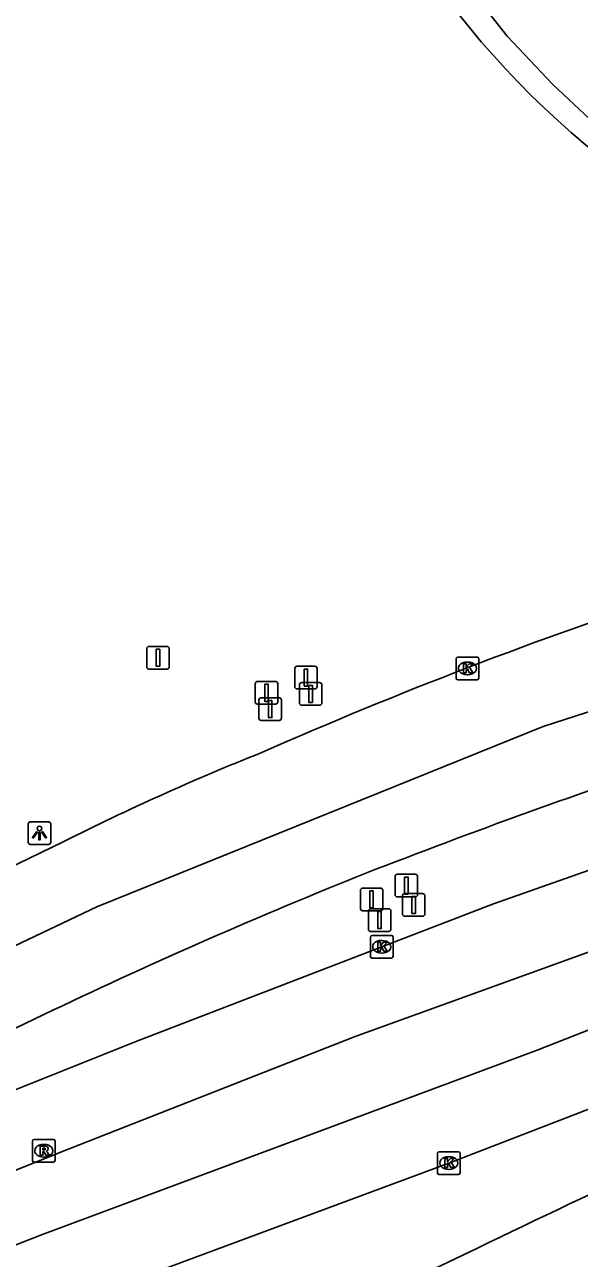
# Model space of a CAD drawing. Extents: x 156414 to 157775, y 382335 to 383765.
# Drawn here: x 157560.4 to 157584.9, y 383012.7 to 383067.1 of the extents above; entities that cross this region are included whole.
import ezdxf

# ---------------------------------------------------------------- set-up
doc = ezdxf.new("R2010")
doc.units = 0
for name, color, linetype in [('IMGEO_Hek', 7, 'Continuous'), ('IMGEO_Kolk', 7, 'Continuous'), ('IMGEO_Lichtpunt', 7, 'Continuous'), ('IMGEO_OVBaan_gesloten', 7, 'Continuous'), ('IMGEO_Rijbaan_lokaal_gesloten', 7, 'Continuous'), ('IMGEO_Rijbaan_regionaal_gesloten', 7, 'Continuous'), ('IMGEO_Rioolput', 7, 'Continuous'), ('IMGEO_Verkeersbordpaal', 7, 'Continuous')]:
    doc.layers.add(name, color=color, linetype=linetype)

msp = doc.modelspace()

# ---------------------------------------------------------------- linework, layer by layer
at = {"layer": 'IMGEO_Hek'}
msp.add_arc((157609.655, 383091.182), 38.272, 211.8687, 288.7647, dxfattribs=at)
at = {"layer": 'IMGEO_Kolk'}
for p, q in [((157579.44, 383038.279), (157579.44, 383039.131)), ((157579.515, 383039.205), (157580.367, 383039.205)), ((157580.441, 383039.131), (157580.441, 383038.279)), ((157579.928, 383038.985), (157579.953, 383038.985)), ((157580.367, 383038.205), (157579.515, 383038.205)), ((157579.951, 383038.425), (157579.926, 383038.425)), ((157575.665, 383026.007), (157575.665, 383026.859)), ((157575.74, 383026.933), (157576.592, 383026.933)), ((157576.153, 383026.713), (157576.178, 383026.713)), ((157576.666, 383026.859), (157576.666, 383026.007)), ((157576.176, 383026.153), (157576.151, 383026.153)), ((157576.592, 383025.933), (157575.74, 383025.933)), ((157578.694, 383017.4), (157579.546, 383017.4)), ((157578.619, 383016.474), (157578.619, 383017.326)), ((157579.107, 383017.18), (157579.132, 383017.18)), ((157579.62, 383017.326), (157579.62, 383016.474)), ((157579.546, 383016.4), (157578.694, 383016.4)), ((157579.13, 383016.62), (157579.105, 383016.62))]:
    msp.add_line(p, q, dxfattribs=at)
for points in [[(157579.44, 383038.279), (157579.44, 383039.131)], [(157579.515, 383039.205), (157580.367, 383039.205)], [(157580.441, 383039.131), (157580.441, 383038.279)], [(157579.761, 383038.905), (157579.884, 383038.905), (157579.884, 383038.754), (157580.014, 383038.905), (157580.178, 383038.905), (157580.032, 383038.754), (157580.185, 383038.505), (157580.033, 383038.505), (157579.948, 383038.669), (157579.884, 383038.602), (157579.884, 383038.505), (157579.761, 383038.505), (157579.761, 383038.905)], [(157580.367, 383038.205), (157579.515, 383038.205)], [(157575.665, 383026.007), (157575.665, 383026.859)], [(157575.74, 383026.933), (157576.592, 383026.933)], [(157575.986, 383026.633), (157576.109, 383026.633), (157576.109, 383026.482), (157576.239, 383026.633), (157576.403, 383026.633), (157576.257, 383026.482), (157576.41, 383026.233), (157576.258, 383026.233), (157576.173, 383026.397), (157576.109, 383026.33), (157576.109, 383026.233), (157575.986, 383026.233), (157575.986, 383026.633)], [(157576.666, 383026.859), (157576.666, 383026.007)], [(157576.592, 383025.933), (157575.74, 383025.933)], [(157578.694, 383017.4), (157579.546, 383017.4)], [(157578.619, 383016.474), (157578.619, 383017.326)], [(157578.94, 383017.1), (157579.063, 383017.1), (157579.063, 383016.949), (157579.193, 383017.1), (157579.357, 383017.1), (157579.211, 383016.949), (157579.364, 383016.7), (157579.212, 383016.7), (157579.127, 383016.864), (157579.063, 383016.797), (157579.063, 383016.7), (157578.94, 383016.7), (157578.94, 383017.1)], [(157579.62, 383017.326), (157579.62, 383016.474)], [(157579.546, 383016.4), (157578.694, 383016.4)]]:
    msp.add_lwpolyline(points, dxfattribs=at)
for centre, start, end in [((157579.517, 383039.129), 91.552, 178.448), ((157579.517, 383039.129), 91.552, 178.448), ((157580.365, 383039.129), 1.552, 88.448), ((157580.365, 383039.129), 1.552, 88.448), ((157579.517, 383038.281), 181.552, 268.448), ((157579.517, 383038.281), 181.552, 268.448), ((157580.365, 383038.281), 271.552, 358.448), ((157580.365, 383038.281), 271.552, 358.448), ((157575.742, 383026.857), 91.552, 178.448), ((157575.742, 383026.857), 91.552, 178.448), ((157576.59, 383026.857), 1.552, 88.448), ((157576.59, 383026.857), 1.552, 88.448), ((157575.742, 383026.009), 181.552, 268.448), ((157575.742, 383026.009), 181.552, 268.448), ((157576.59, 383026.009), 271.552, 358.448), ((157576.59, 383026.009), 271.552, 358.448), ((157578.696, 383017.324), 91.552, 178.448), ((157578.696, 383017.324), 91.552, 178.448), ((157579.544, 383017.324), 1.552, 88.448), ((157579.544, 383017.324), 1.552, 88.448), ((157578.696, 383016.476), 181.552, 268.448), ((157578.696, 383016.476), 181.552, 268.448), ((157579.544, 383016.476), 271.552, 358.448), ((157579.544, 383016.476), 271.552, 358.448)]:
    msp.add_arc(centre, 0.0765, start, end, dxfattribs=at)
for centre, major_axis, ratio, start_param, end_param in [((157579.927, 383038.705), (-0.387, 0.002), 0.722429, 4.712389, 7.853982), ((157579.952, 383038.705), (-0.39, 0.002), 0.717154, 1.570796, 4.712389), ((157576.152, 383026.433), (-0.387, 0.002), 0.722429, 4.712389, 7.853982), ((157576.177, 383026.433), (-0.39, 0.002), 0.717154, 1.570796, 4.712389), ((157579.106, 383016.9), (-0.387, 0.002), 0.722429, 4.712389, 7.853982), ((157579.131, 383016.9), (-0.39, 0.002), 0.717154, 1.570796, 4.712389)]:
    msp.add_ellipse(centre, major_axis=major_axis, ratio=ratio, start_param=start_param, end_param=end_param, dxfattribs=at)
at = {"layer": 'IMGEO_Lichtpunt'}
for p, q in [((157560.588, 383031.849), (157560.588, 383031.042)), ((157560.588, 383031.849), (157560.588, 383031.042)), ((157561.49, 383031.944), (157560.682, 383031.944)), ((157561.49, 383031.944), (157560.682, 383031.944)), ((157561.584, 383031.042), (157561.584, 383031.849)), ((157561.584, 383031.042), (157561.584, 383031.849)), ((157560.682, 383030.948), (157561.49, 383030.948)), ((157560.682, 383030.948), (157561.49, 383030.948))]:
    msp.add_line(p, q, dxfattribs=at)
for points in [[(157560.962, 383031.513), (157561.001, 383031.485), (157560.813, 383031.223), (157560.775, 383031.25), (157560.962, 383031.513)], [(157561.174, 383031.485), (157561.212, 383031.512), (157561.399, 383031.25), (157561.36, 383031.222), (157561.174, 383031.485)], [(157561.064, 383031.465), (157561.111, 383031.465), (157561.111, 383031.143), (157561.064, 383031.143), (157561.064, 383031.465)]]:
    msp.add_lwpolyline(points, dxfattribs=at)
msp.add_circle((157561.087, 383031.647), 0.0994, dxfattribs=at)
for centre, start, end in [((157560.682, 383031.849), 90, 180), ((157560.682, 383031.849), 90, 180), ((157561.49, 383031.849), 0, 90), ((157561.49, 383031.849), 0, 90), ((157560.682, 383031.042), 180, 270), ((157560.682, 383031.042), 180, 270), ((157561.49, 383031.042), 270, 0), ((157561.49, 383031.042), 270, 360)]:
    msp.add_arc(centre, 0.0946, start, end, dxfattribs=at)
at = {"layer": 'IMGEO_OVBaan_gesloten'}
for points in [[(157604.235, 383036.607), (157595.611, 383033.434), (157581.082, 383028.325), (157565.373, 383022.28), (157559.643, 383019.974), (157558.958, 383019.704), (157556.115, 383018.466), (157552.776, 383017.094)], [(157556.854, 383012.046), (157561.17, 383013.739), (157583.015, 383021.88), (157603.128, 383029.782), (157619.132, 383035.797)], [(157605.41, 383033.527), (157602.072, 383032.28), (157575, 383022.472), (157561.985, 383017.36), (157559.602, 383016.417), (157556.51, 383015.036)], [(157609.912, 383028.803), (157579.12, 383016.9), (157562.354, 383010.665), (157560.99, 383010.154), (157557.249, 383008.623), (157555.422, 383007.908)]]:
    msp.add_lwpolyline(points, dxfattribs=at)
at = {"layer": 'IMGEO_Rijbaan_lokaal_gesloten'}
msp.add_lwpolyline([(157579.827, 383068.957), (157581.697, 383066.566), (157583.709, 383064.437), (157585.784, 383062.488), (157588.603, 383060.435), (157591.313, 383058.745), (157593.918, 383057.354), (157596.657, 383056.214), (157599.529, 383055.29), (157602.386, 383054.608), (157605.721, 383054.112), (157608.734, 383053.852), (157611.81, 383053.958), (157614.757, 383054.28), (157617.707, 383054.804), (157621.448, 383055.852), (157625.63, 383057.533), (157632.173, 383060.154), (157639.534, 383063.182), (157645.488, 383065.491), (157647.646, 383066.301), (157652.041, 383067.949)], dxfattribs=at)
at = {"layer": 'IMGEO_Rijbaan_regionaal_gesloten'}
for points in [[(157461.26, 382967.686), (157477.206, 382980.384), (157489.688, 382989.129), (157503.424, 382997.774), (157516.262, 383005.156), (157522.963, 383008.7), (157532.653, 383013.388), (157542.059, 383017.937), (157563.619, 383028.19), (157583.282, 383036.15), (157593.606, 383039.479), (157605.276, 383042.997), (157618.681, 383047.039), (157628.338, 383050.02), (157637.659, 383053.214), (157656.409, 383060.013)], [(157562.125, 383031.061), (157555.662, 383027.934), (157555.059, 383027.63), (157533.826, 383017.452)], [(157561.677, 383023.633), (157557.575, 383021.664), (157555.85, 383020.766), (157540.06, 383013.256)], [(157580.378, 383013.154), (157527.276, 382987.807), (157513.751, 382981.27)]]:
    msp.add_lwpolyline(points, dxfattribs=at)
for centre, radius, start, end in [((157652.861, 382849.086), 203.183, 108.2323, 113.79642), ((157611.556, 382932.8), 109.993, 111.7038, 116.70487), ((157685.95, 382746.42), 304.04, 108.44319, 111.30859), ((157659.878, 382818.288), 227.618, 111.76838, 115.55837), ((157902.496, 382345.249), 741.523, 114.365238, 115.747128)]:
    msp.add_arc(centre, radius, start, end, dxfattribs=at)
at = {"layer": 'IMGEO_Rioolput'}
for p, q in [((157560.85, 383017.944), (157561.702, 383017.944)), ((157560.775, 383017.018), (157560.775, 383017.87)), ((157561.263, 383017.724), (157561.288, 383017.724)), ((157561.776, 383017.87), (157561.776, 383017.018)), ((157561.702, 383016.944), (157560.85, 383016.944)), ((157561.286, 383017.164), (157561.261, 383017.164))]:
    msp.add_line(p, q, dxfattribs=at)
for points in [[(157560.85, 383017.944), (157561.702, 383017.944)], [(157560.775, 383017.018), (157560.775, 383017.87)], [(157561.364, 383017.642), (157561.112, 383017.644), (157561.112, 383017.244)], [(157561.112, 383017.244), (157561.236, 383017.244), (157561.236, 383017.406), (157561.247, 383017.406)], [(157561.29, 383017.563), (157561.236, 383017.563), (157561.236, 383017.482)], [(157561.236, 383017.482), (157561.288, 383017.482)], [(157561.294, 383017.377), (157561.365, 383017.244), (157561.505, 383017.244), (157561.44, 383017.37)], [(157561.776, 383017.87), (157561.776, 383017.018)], [(157561.702, 383016.944), (157560.85, 383016.944)]]:
    msp.add_lwpolyline(points, dxfattribs=at)
for centre, radius, start, end in [((157560.852, 383017.868), 0.0765, 91.552, 178.448), ((157560.852, 383017.868), 0.0765, 91.552, 178.448), ((157561.7, 383017.868), 0.0765, 1.552, 88.448), ((157561.7, 383017.868), 0.0765, 1.552, 88.448), ((157561.246, 383017.353), 0.0533, 26.0293, 88.6989), ((157561.272, 383017.671), 0.19, 274.7715, 282.9687), ((157561.296, 383017.467), 0.0964, 77.0061, 93.1865), ((157561.31, 383017.524), 0.0378, 276.6634, 79.6772), ((157561.363, 383017.532), 0.109, 350.3612, 89.416), ((157561.361, 383017.532), 0.112, 277.5842, 350.9817), ((157561.345, 383017.317), 0.108, 29.5134, 73.7905), ((157560.852, 383017.02), 0.0765, 181.552, 268.448), ((157560.852, 383017.02), 0.0765, 181.552, 268.448), ((157561.7, 383017.02), 0.0765, 271.552, 358.448), ((157561.7, 383017.02), 0.0765, 271.552, 358.448)]:
    msp.add_arc(centre, radius, start, end, dxfattribs=at)
for centre, major_axis, ratio, start_param, end_param in [((157561.262, 383017.444), (-0.387, 0.002), 0.722429, 4.712389, 7.853982), ((157561.287, 383017.444), (-0.39, 0.002), 0.717154, 1.570796, 4.712389)]:
    msp.add_ellipse(centre, major_axis=major_axis, ratio=ratio, start_param=start_param, end_param=end_param, dxfattribs=at)
at = {"layer": 'IMGEO_Verkeersbordpaal'}
for p, q in [((157565.913, 383039.673), (157566.703, 383039.673)), ((157566.703, 383039.673), (157565.913, 383039.673)), ((157565.813, 383038.773), (157565.813, 383039.573)), ((157565.813, 383039.573), (157565.813, 383038.773)), ((157566.803, 383039.573), (157566.803, 383038.773)), ((157566.803, 383038.773), (157566.803, 383039.573)), ((157566.703, 383038.673), (157565.913, 383038.673)), ((157565.913, 383038.673), (157566.703, 383038.673)), ((157572.33, 383037.9), (157572.33, 383038.7)), ((157572.33, 383038.7), (157572.33, 383037.9)), ((157572.43, 383038.8), (157573.22, 383038.8)), ((157573.22, 383038.8), (157572.43, 383038.8)), ((157573.32, 383038.7), (157573.32, 383037.9)), ((157573.32, 383037.9), (157573.32, 383038.7)), ((157570.592, 383037.227), (157570.592, 383038.027)), ((157570.592, 383038.027), (157570.592, 383037.227)), ((157570.692, 383038.127), (157571.482, 383038.127)), ((157571.482, 383038.127), (157570.692, 383038.127)), ((157571.582, 383038.027), (157571.582, 383037.227)), ((157571.582, 383037.227), (157571.582, 383038.027)), ((157572.639, 383038.081), (157573.429, 383038.081)), ((157573.429, 383038.081), (157572.639, 383038.081)), ((157573.22, 383037.8), (157572.43, 383037.8)), ((157572.43, 383037.8), (157573.22, 383037.8)), ((157572.539, 383037.181), (157572.539, 383037.981)), ((157572.539, 383037.981), (157572.539, 383037.181)), ((157573.529, 383037.981), (157573.529, 383037.181)), ((157573.529, 383037.181), (157573.529, 383037.981)), ((157571.482, 383037.127), (157570.692, 383037.127)), ((157570.692, 383037.127), (157571.482, 383037.127)), ((157570.754, 383036.509), (157570.754, 383037.309)), ((157570.754, 383037.309), (157570.754, 383036.509)), ((157570.854, 383037.409), (157571.644, 383037.409)), ((157571.644, 383037.409), (157570.854, 383037.409)), ((157571.744, 383037.309), (157571.744, 383036.509)), ((157571.744, 383036.509), (157571.744, 383037.309)), ((157573.429, 383037.081), (157572.639, 383037.081)), ((157572.639, 383037.081), (157573.429, 383037.081)), ((157571.644, 383036.409), (157570.854, 383036.409)), ((157570.854, 383036.409), (157571.644, 383036.409)), ((157576.752, 383028.731), (157576.752, 383029.531)), ((157576.752, 383029.531), (157576.752, 383028.731)), ((157576.852, 383029.631), (157577.642, 383029.631)), ((157577.642, 383029.631), (157576.852, 383029.631)), ((157577.742, 383029.531), (157577.742, 383028.731)), ((157577.742, 383028.731), (157577.742, 383029.531)), ((157575.222, 383028.123), (157575.222, 383028.923)), ((157575.222, 383028.923), (157575.222, 383028.123)), ((157575.322, 383029.023), (157576.112, 383029.023)), ((157576.112, 383029.023), (157575.322, 383029.023)), ((157576.212, 383028.923), (157576.212, 383028.123)), ((157576.212, 383028.123), (157576.212, 383028.923)), ((157577.177, 383028.779), (157577.967, 383028.779)), ((157577.967, 383028.779), (157577.177, 383028.779)), ((157577.642, 383028.631), (157576.852, 383028.631)), ((157576.852, 383028.631), (157577.642, 383028.631)), ((157577.077, 383027.879), (157577.077, 383028.679)), ((157577.077, 383028.679), (157577.077, 383027.879)), ((157578.067, 383028.679), (157578.067, 383027.879)), ((157578.067, 383027.879), (157578.067, 383028.679)), ((157576.112, 383028.023), (157575.322, 383028.023)), ((157575.322, 383028.023), (157576.112, 383028.023)), ((157575.576, 383027.207), (157575.576, 383028.007)), ((157575.576, 383028.007), (157575.576, 383027.207)), ((157575.676, 383028.107), (157576.466, 383028.107)), ((157576.466, 383028.107), (157575.676, 383028.107)), ((157576.566, 383028.007), (157576.566, 383027.207)), ((157576.566, 383027.207), (157576.566, 383028.007)), ((157577.967, 383027.779), (157577.177, 383027.779)), ((157577.177, 383027.779), (157577.967, 383027.779)), ((157576.466, 383027.107), (157575.676, 383027.107)), ((157575.676, 383027.107), (157576.466, 383027.107))]:
    msp.add_line(p, q, dxfattribs=at)
for points in [[(157566.233, 383039.548), (157566.383, 383039.548), (157566.383, 383038.798), (157566.233, 383038.798), (157566.233, 383039.548)], [(157572.75, 383038.675), (157572.9, 383038.675), (157572.9, 383037.925), (157572.75, 383037.925), (157572.75, 383038.675)], [(157571.012, 383038.002), (157571.162, 383038.002), (157571.162, 383037.252), (157571.012, 383037.252), (157571.012, 383038.002)], [(157572.959, 383037.956), (157573.109, 383037.956), (157573.109, 383037.206), (157572.959, 383037.206), (157572.959, 383037.956)], [(157571.174, 383037.284), (157571.324, 383037.284), (157571.324, 383036.534), (157571.174, 383036.534), (157571.174, 383037.284)], [(157577.172, 383029.506), (157577.322, 383029.506), (157577.322, 383028.756), (157577.172, 383028.756), (157577.172, 383029.506)], [(157575.642, 383028.898), (157575.792, 383028.898), (157575.792, 383028.148), (157575.642, 383028.148), (157575.642, 383028.898)], [(157577.497, 383028.654), (157577.647, 383028.654), (157577.647, 383027.904), (157577.497, 383027.904), (157577.497, 383028.654)], [(157575.996, 383027.982), (157576.146, 383027.982), (157576.146, 383027.232), (157575.996, 383027.232), (157575.996, 383027.982)]]:
    msp.add_lwpolyline(points, dxfattribs=at)
for centre, start, end in [((157565.913, 383039.573), 90, 180), ((157565.913, 383039.573), 90, 180), ((157566.703, 383039.573), 0, 90), ((157566.703, 383039.573), 360, 90), ((157565.913, 383038.773), 180, 270), ((157565.913, 383038.773), 180, 270), ((157566.703, 383038.773), 270, 0), ((157566.703, 383038.773), 270, 0), ((157572.43, 383038.7), 90, 180), ((157572.43, 383038.7), 90, 180), ((157573.22, 383038.7), 0, 90), ((157573.22, 383038.7), 360, 90), ((157570.692, 383038.027), 90, 180), ((157570.692, 383038.027), 90, 180), ((157571.482, 383038.027), 0, 90), ((157571.482, 383038.027), 360, 90), ((157572.639, 383037.981), 90, 180), ((157572.639, 383037.981), 90, 180), ((157573.429, 383037.981), 0, 90), ((157573.429, 383037.981), 360, 90), ((157572.43, 383037.9), 180, 270), ((157572.43, 383037.9), 180, 270), ((157573.22, 383037.9), 270, 0), ((157573.22, 383037.9), 270, 0), ((157570.692, 383037.227), 180, 270), ((157570.692, 383037.227), 180, 270), ((157570.854, 383037.309), 90, 180), ((157570.854, 383037.309), 90, 180), ((157571.482, 383037.227), 270, 0), ((157571.482, 383037.227), 270, 0), ((157571.644, 383037.309), 0, 90), ((157571.644, 383037.309), 360, 90), ((157572.639, 383037.181), 180, 270), ((157572.639, 383037.181), 180, 270), ((157573.429, 383037.181), 270, 0), ((157573.429, 383037.181), 270, 0), ((157570.854, 383036.509), 180, 270), ((157570.854, 383036.509), 180, 270), ((157571.644, 383036.509), 270, 0), ((157571.644, 383036.509), 270, 0), ((157576.852, 383029.531), 90, 180), ((157576.852, 383029.531), 90, 180), ((157577.642, 383029.531), 0, 90), ((157577.642, 383029.531), 360, 90), ((157575.322, 383028.923), 90, 180), ((157575.322, 383028.923), 90, 180), ((157576.112, 383028.923), 0, 90), ((157576.112, 383028.923), 360, 90), ((157577.177, 383028.679), 90, 180), ((157577.177, 383028.679), 90, 180), ((157577.967, 383028.679), 0, 90), ((157577.967, 383028.679), 360, 90), ((157576.852, 383028.731), 180, 270), ((157576.852, 383028.731), 180, 270), ((157577.642, 383028.731), 270, 0), ((157577.642, 383028.731), 270, 0), ((157575.322, 383028.123), 180, 270), ((157575.322, 383028.123), 180, 270), ((157575.676, 383028.007), 90, 180), ((157575.676, 383028.007), 90, 180), ((157576.112, 383028.123), 270, 0), ((157576.112, 383028.123), 270, 0), ((157576.466, 383028.007), 0, 90), ((157576.466, 383028.007), 360, 90), ((157577.177, 383027.879), 180, 270), ((157577.177, 383027.879), 180, 270), ((157577.967, 383027.879), 270, 0), ((157577.967, 383027.879), 270, 0), ((157575.676, 383027.207), 180, 270), ((157575.676, 383027.207), 180, 270), ((157576.466, 383027.207), 270, 0), ((157576.466, 383027.207), 270, 0)]:
    msp.add_arc(centre, 0.1, start, end, dxfattribs=at)

doc.saveas('drawing.dxf')
